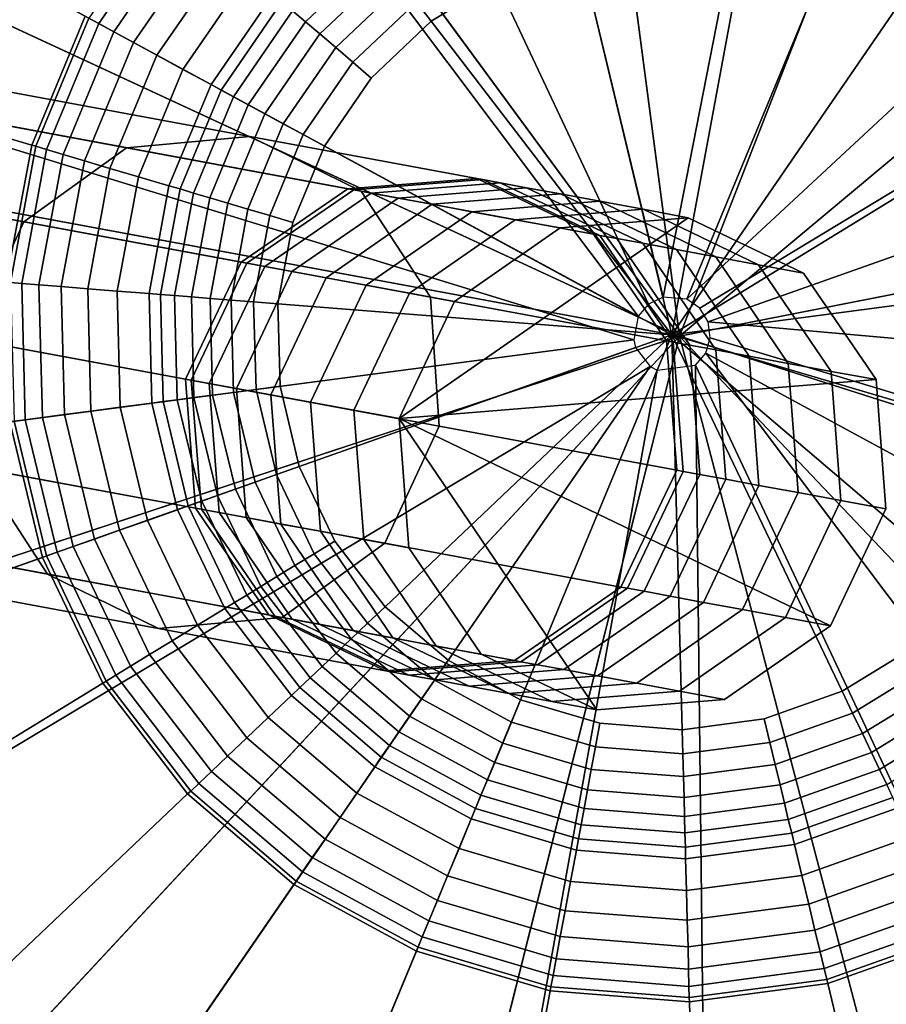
# Model space of a CAD drawing. Extents: x -43.1 to 43.1, y -41.3 to 41.3.
# Tile 516 of 656: x 41.256 to 41.794, y -8.053 to -7.442. Entities that reach past the tile are written whole.
import ezdxf

# ---------------------------------------------------------------- set-up
doc = ezdxf.new("R2010")
doc.units = 0
for name, color, linetype in [('CABLE.1', 18, 'CONTINUOUS'), ('LAMP', 7, 'CONTINUOUS'), ('LAMP_SUPPORT', 18, 'CONTINUOUS')]:
    doc.layers.add(name, color=color, linetype=linetype)

msp = doc.modelspace()

# ---------------------------------------------------------------- linework, layer by layer
at = {"layer": 'CABLE.1'}
for points in [[(40.947, -7.4523, 24.6119), (41.0129, -7.4433, 24.5657), (41.399, -7.5149, 25.2723), (41.3224, -7.5219, 25.2989)], [(41.0129, -7.4433, 24.5657), (41.0712, -7.4753, 24.5195), (41.468, -7.5489, 25.2456), (41.399, -7.5149, 25.2723)], [(40.8912, -7.4998, 24.6457), (40.947, -7.4523, 24.6119), (41.3224, -7.5219, 25.2989), (41.2588, -7.5679, 25.3184)], [(41.0712, -7.4753, 24.5195), (41.1063, -7.5396, 24.4857), (41.511, -7.6146, 25.2261), (41.468, -7.5489, 25.2456)], [(40.8604, -7.573, 24.6581), (40.8912, -7.4998, 24.6457), (41.2588, -7.5679, 25.3184), (41.2251, -7.6406, 25.3255)], [(41.3224, -7.5219, 25.2989), (41.399, -7.5149, 25.2723), (41.5397, -7.541, 26.0416), (41.4597, -7.5473, 26.0499)], [(41.399, -7.5149, 25.2723), (41.468, -7.5489, 25.2456), (41.612, -7.5755, 26.0334), (41.5397, -7.541, 26.0416)], [(41.2588, -7.5679, 25.3184), (41.3224, -7.5219, 25.2989), (41.4597, -7.5473, 26.0499), (41.3936, -7.5929, 26.0559)], [(41.1063, -7.5396, 24.4857), (41.1088, -7.6191, 24.4733), (41.5163, -7.6946, 25.219), (41.511, -7.6146, 25.2261)], [(41.4597, -7.5473, 26.0499), (41.5397, -7.541, 26.0416), (41.5435, -7.5417, 26.1795), (41.4634, -7.548, 26.1833)], [(41.4634, -7.548, 26.1833), (41.5435, -7.5417, 26.1795), (41.5542, -7.5437, 26.331), (41.4743, -7.55, 26.3377)], [(41.4743, -7.55, 26.3377), (41.5542, -7.5437, 26.331), (41.5706, -7.5467, 26.4939), (41.4909, -7.5531, 26.5027)], [(41.5397, -7.541, 26.0416), (41.612, -7.5755, 26.0334), (41.616, -7.5763, 26.1756), (41.5435, -7.5417, 26.1795)], [(41.5435, -7.5417, 26.1795), (41.616, -7.5763, 26.1756), (41.6265, -7.5782, 26.3243), (41.5542, -7.5437, 26.331)], [(41.5542, -7.5437, 26.331), (41.6265, -7.5782, 26.3243), (41.6427, -7.5812, 26.4852), (41.5706, -7.5467, 26.4939)], [(41.3936, -7.5929, 26.0559), (41.4597, -7.5473, 26.0499), (41.4634, -7.548, 26.1833), (41.3972, -7.5935, 26.1862)], [(41.3972, -7.5935, 26.1862), (41.4634, -7.548, 26.1833), (41.4743, -7.55, 26.3377), (41.4083, -7.5956, 26.3426)], [(41.4083, -7.5956, 26.3426), (41.4743, -7.55, 26.3377), (41.4909, -7.5531, 26.5027), (41.425, -7.5987, 26.5091)], [(41.468, -7.5489, 25.2456), (41.511, -7.6146, 25.2261), (41.6574, -7.6418, 26.0273), (41.612, -7.5755, 26.0334)], [(41.4909, -7.5531, 26.5027), (41.5706, -7.5467, 26.4939), (41.5916, -7.5506, 26.666), (41.5121, -7.557, 26.6762)], [(41.5121, -7.557, 26.6762), (41.5916, -7.5506, 26.666), (41.6161, -7.5551, 26.845), (41.5367, -7.5616, 26.856)], [(41.5706, -7.5467, 26.4939), (41.6427, -7.5812, 26.4852), (41.6635, -7.5851, 26.6559), (41.5916, -7.5506, 26.666)], [(41.5916, -7.5506, 26.666), (41.6635, -7.5851, 26.6559), (41.6879, -7.5896, 26.8339), (41.6161, -7.5551, 26.845)], [(41.425, -7.5987, 26.5091), (41.4909, -7.5531, 26.5027), (41.5121, -7.557, 26.6762), (41.4464, -7.6026, 26.6836)], [(41.4464, -7.6026, 26.6836), (41.5121, -7.557, 26.6762), (41.5367, -7.5616, 26.856), (41.471, -7.6072, 26.8641)], [(41.5367, -7.5616, 26.856), (41.6161, -7.5551, 26.845), (41.6428, -7.5601, 27.0285), (41.5635, -7.5666, 27.0401)], [(41.6161, -7.5551, 26.845), (41.6879, -7.5896, 26.8339), (41.7145, -7.5945, 27.017), (41.6428, -7.5601, 27.0285)], [(41.471, -7.6072, 26.8641), (41.5367, -7.5616, 26.856), (41.5635, -7.5666, 27.0401), (41.4979, -7.6122, 27.0486)], [(41.5635, -7.5666, 27.0401), (41.6428, -7.5601, 27.0285), (41.6707, -7.5653, 27.2143), (41.5915, -7.5717, 27.2261)], [(41.6428, -7.5601, 27.0285), (41.7145, -7.5945, 27.017), (41.7424, -7.5997, 27.2026), (41.6707, -7.5653, 27.2143)], [(41.2251, -7.6406, 25.3255), (41.2588, -7.5679, 25.3184), (41.3936, -7.5929, 26.0559), (41.359, -7.6654, 26.0581)], [(41.4915, -7.69, 27.2378), (41.6707, -7.5653, 27.2143), (41.7424, -7.5997, 27.2026), (41.7873, -7.6658, 27.194)], [(41.4915, -7.69, 27.2378), (41.5258, -7.6174, 27.2346), (41.5915, -7.5717, 27.2261), (41.6707, -7.5653, 27.2143)], [(41.4979, -7.6122, 27.0486), (41.5635, -7.5666, 27.0401), (41.5915, -7.5717, 27.2261), (41.5258, -7.6174, 27.2346)], [(41.612, -7.5755, 26.0334), (41.6574, -7.6418, 26.0273), (41.6615, -7.6425, 26.1727), (41.616, -7.5763, 26.1756)], [(41.616, -7.5763, 26.1756), (41.6615, -7.6425, 26.1727), (41.6718, -7.6444, 26.3193), (41.6265, -7.5782, 26.3243)], [(41.6265, -7.5782, 26.3243), (41.6718, -7.6444, 26.3193), (41.6879, -7.6474, 26.4788), (41.6427, -7.5812, 26.4852)], [(41.6427, -7.5812, 26.4852), (41.6879, -7.6474, 26.4788), (41.7086, -7.6513, 26.6485), (41.6635, -7.5851, 26.6559)], [(41.6635, -7.5851, 26.6559), (41.7086, -7.6513, 26.6485), (41.7328, -7.6557, 26.8259), (41.6879, -7.5896, 26.8339)], [(41.359, -7.6654, 26.0581), (41.3936, -7.5929, 26.0559), (41.3972, -7.5935, 26.1862), (41.3626, -7.6661, 26.1872)], [(41.3626, -7.6661, 26.1872), (41.3972, -7.5935, 26.1862), (41.4083, -7.5956, 26.3426), (41.3737, -7.6682, 26.3444)], [(41.6879, -7.5896, 26.8339), (41.7328, -7.6557, 26.8259), (41.7595, -7.6607, 27.0085), (41.7145, -7.5945, 27.017)], [(41.3737, -7.6682, 26.3444), (41.4083, -7.5956, 26.3426), (41.425, -7.5987, 26.5091), (41.3906, -7.6713, 26.5114)], [(41.3906, -7.6713, 26.5114), (41.425, -7.5987, 26.5091), (41.4464, -7.6026, 26.6836), (41.4119, -7.6752, 26.6863)], [(41.7145, -7.5945, 27.017), (41.7595, -7.6607, 27.0085), (41.7873, -7.6658, 27.194), (41.7424, -7.5997, 27.2026)], [(41.4119, -7.6752, 26.6863), (41.4464, -7.6026, 26.6836), (41.471, -7.6072, 26.8641), (41.4366, -7.6798, 26.8671)], [(41.4366, -7.6798, 26.8671), (41.471, -7.6072, 26.8641), (41.4979, -7.6122, 27.0486), (41.4635, -7.6848, 27.0517)], [(41.4635, -7.6848, 27.0517), (41.4979, -7.6122, 27.0486), (41.5258, -7.6174, 27.2346), (41.4915, -7.69, 27.2378)], [(41.511, -7.6146, 25.2261), (41.5163, -7.6946, 25.219), (41.6637, -7.7219, 26.0251), (41.6574, -7.6418, 26.0273)], [(41.1088, -7.6191, 24.4733), (41.078, -7.6923, 24.4857), (41.4827, -7.7673, 25.2261), (41.5163, -7.6946, 25.219)], [(41.2305, -7.7206, 25.3184), (41.2251, -7.6406, 25.3255), (41.359, -7.6654, 26.0581), (41.3653, -7.7456, 26.0559)], [(41.6574, -7.6418, 26.0273), (41.6637, -7.7219, 26.0251), (41.6677, -7.7227, 26.1717), (41.6615, -7.6425, 26.1727)], [(41.6615, -7.6425, 26.1727), (41.6677, -7.7227, 26.1717), (41.678, -7.7246, 26.3175), (41.6718, -7.6444, 26.3193)], [(41.6718, -7.6444, 26.3193), (41.678, -7.7246, 26.3175), (41.6941, -7.7275, 26.4765), (41.6879, -7.6474, 26.4788)], [(41.6879, -7.6474, 26.4788), (41.6941, -7.7275, 26.4765), (41.7147, -7.7314, 26.6457), (41.7086, -7.6513, 26.6485)], [(40.898, -7.7168, 24.6119), (40.8629, -7.6525, 24.6457), (41.2305, -7.7206, 25.3184), (41.2734, -7.7864, 25.2989)], [(41.7086, -7.6513, 26.6485), (41.7147, -7.7314, 26.6457), (41.739, -7.7359, 26.8229), (41.7328, -7.6557, 26.8259)], [(41.7328, -7.6557, 26.8259), (41.739, -7.7359, 26.8229), (41.7655, -7.7408, 27.0054), (41.7595, -7.6607, 27.0085)], [(41.7595, -7.6607, 27.0085), (41.7655, -7.7408, 27.0054), (41.7934, -7.7459, 27.1909), (41.7873, -7.6658, 27.194)], [(41.3653, -7.7456, 26.0559), (41.359, -7.6654, 26.0581), (41.3626, -7.6661, 26.1872), (41.3689, -7.7462, 26.1862)], [(41.3689, -7.7462, 26.1862), (41.3626, -7.6661, 26.1872), (41.3737, -7.6682, 26.3444), (41.38, -7.7483, 26.3426)], [(41.4915, -7.69, 27.2378), (41.7873, -7.6658, 27.194), (41.7934, -7.7459, 27.1909), (41.759, -7.8185, 27.194)], [(41.38, -7.7483, 26.3426), (41.3737, -7.6682, 26.3444), (41.3906, -7.6713, 26.5114), (41.3967, -7.7514, 26.5091)], [(41.3967, -7.7514, 26.5091), (41.3906, -7.6713, 26.5114), (41.4119, -7.6752, 26.6863), (41.4181, -7.7554, 26.6836)], [(41.4181, -7.7554, 26.6836), (41.4119, -7.6752, 26.6863), (41.4366, -7.6798, 26.8671), (41.4427, -7.7599, 26.8641)], [(41.4427, -7.7599, 26.8641), (41.4366, -7.6798, 26.8671), (41.4635, -7.6848, 27.0517), (41.4696, -7.7649, 27.0486)], [(41.4696, -7.7649, 27.0486), (41.4635, -7.6848, 27.0517), (41.4915, -7.69, 27.2378), (41.4975, -7.7701, 27.2346)], [(41.4915, -7.69, 27.2378), (41.6141, -7.8707, 27.2143), (41.5424, -7.8362, 27.2261), (41.4975, -7.7701, 27.2346)], [(41.4915, -7.69, 27.2378), (41.759, -7.8185, 27.194), (41.6934, -7.8642, 27.2026), (41.6141, -7.8707, 27.2143)], [(41.078, -7.6923, 24.4857), (41.0222, -7.7398, 24.5195), (41.419, -7.8133, 25.2456), (41.4827, -7.7673, 25.2261)], [(41.5163, -7.6946, 25.219), (41.4827, -7.7673, 25.2261), (41.6291, -7.7945, 26.0273), (41.6637, -7.7219, 26.0251)], [(40.9563, -7.7487, 24.5657), (40.898, -7.7168, 24.6119), (41.2734, -7.7864, 25.2989), (41.3424, -7.8203, 25.2723)], [(41.2734, -7.7864, 25.2989), (41.2305, -7.7206, 25.3184), (41.3653, -7.7456, 26.0559), (41.4107, -7.8118, 26.0499)], [(41.6637, -7.7219, 26.0251), (41.6291, -7.7945, 26.0273), (41.6331, -7.7952, 26.1727), (41.6677, -7.7227, 26.1717)], [(41.6677, -7.7227, 26.1717), (41.6331, -7.7952, 26.1727), (41.6435, -7.7971, 26.3193), (41.678, -7.7246, 26.3175)], [(41.678, -7.7246, 26.3175), (41.6435, -7.7971, 26.3193), (41.6596, -7.8001, 26.4788), (41.6941, -7.7275, 26.4765)], [(41.6941, -7.7275, 26.4765), (41.6596, -7.8001, 26.4788), (41.6803, -7.804, 26.6485), (41.7147, -7.7314, 26.6457)], [(41.7147, -7.7314, 26.6457), (41.6803, -7.804, 26.6485), (41.7045, -7.8085, 26.8259), (41.739, -7.7359, 26.8229)], [(41.0222, -7.7398, 24.5195), (40.9563, -7.7487, 24.5657), (41.3424, -7.8203, 25.2723), (41.419, -7.8133, 25.2456)], [(41.739, -7.7359, 26.8229), (41.7045, -7.8085, 26.8259), (41.7312, -7.8134, 27.0085), (41.7655, -7.7408, 27.0054)], [(41.4107, -7.8118, 26.0499), (41.3653, -7.7456, 26.0559), (41.3689, -7.7462, 26.1862), (41.4144, -7.8125, 26.1833)], [(41.4144, -7.8125, 26.1833), (41.3689, -7.7462, 26.1862), (41.38, -7.7483, 26.3426), (41.4253, -7.8145, 26.3377)], [(41.7655, -7.7408, 27.0054), (41.7312, -7.8134, 27.0085), (41.759, -7.8185, 27.194), (41.7934, -7.7459, 27.1909)], [(41.4253, -7.8145, 26.3377), (41.38, -7.7483, 26.3426), (41.3967, -7.7514, 26.5091), (41.4419, -7.8176, 26.5027)], [(41.4419, -7.8176, 26.5027), (41.3967, -7.7514, 26.5091), (41.4181, -7.7554, 26.6836), (41.4631, -7.8215, 26.6762)], [(41.4631, -7.8215, 26.6762), (41.4181, -7.7554, 26.6836), (41.4427, -7.7599, 26.8641), (41.4877, -7.8261, 26.856)], [(41.4877, -7.8261, 26.856), (41.4427, -7.7599, 26.8641), (41.4696, -7.7649, 27.0486), (41.5145, -7.8311, 27.0401)], [(41.5145, -7.8311, 27.0401), (41.4696, -7.7649, 27.0486), (41.4975, -7.7701, 27.2346), (41.5424, -7.8362, 27.2261)], [(41.4827, -7.7673, 25.2261), (41.419, -7.8133, 25.2456), (41.563, -7.84, 26.0334), (41.6291, -7.7945, 26.0273)], [(41.3424, -7.8203, 25.2723), (41.2734, -7.7864, 25.2989), (41.4107, -7.8118, 26.0499), (41.4831, -7.8464, 26.0416)], [(41.6291, -7.7945, 26.0273), (41.563, -7.84, 26.0334), (41.567, -7.8408, 26.1756), (41.6331, -7.7952, 26.1727)], [(41.6331, -7.7952, 26.1727), (41.567, -7.8408, 26.1756), (41.5774, -7.8427, 26.3243), (41.6435, -7.7971, 26.3193)], [(41.6435, -7.7971, 26.3193), (41.5774, -7.8427, 26.3243), (41.5937, -7.8457, 26.4852), (41.6596, -7.8001, 26.4788)], [(41.6596, -7.8001, 26.4788), (41.5937, -7.8457, 26.4852), (41.6145, -7.8496, 26.6559), (41.6803, -7.804, 26.6485)], [(41.6803, -7.804, 26.6485), (41.6145, -7.8496, 26.6559), (41.6389, -7.8541, 26.8339), (41.7045, -7.8085, 26.8259)], [(41.419, -7.8133, 25.2456), (41.3424, -7.8203, 25.2723), (41.4831, -7.8464, 26.0416), (41.563, -7.84, 26.0334)], [(41.4831, -7.8464, 26.0416), (41.4107, -7.8118, 26.0499), (41.4144, -7.8125, 26.1833), (41.4869, -7.8471, 26.1795)], [(41.4869, -7.8471, 26.1795), (41.4144, -7.8125, 26.1833), (41.4253, -7.8145, 26.3377), (41.4976, -7.8491, 26.331)], [(41.7045, -7.8085, 26.8259), (41.6389, -7.8541, 26.8339), (41.6655, -7.859, 27.017), (41.7312, -7.8134, 27.0085)], [(41.7312, -7.8134, 27.0085), (41.6655, -7.859, 27.017), (41.6934, -7.8642, 27.2026), (41.759, -7.8185, 27.194)], [(41.4976, -7.8491, 26.331), (41.4253, -7.8145, 26.3377), (41.4419, -7.8176, 26.5027), (41.514, -7.8521, 26.4939)], [(41.514, -7.8521, 26.4939), (41.4419, -7.8176, 26.5027), (41.4631, -7.8215, 26.6762), (41.535, -7.856, 26.666)], [(41.535, -7.856, 26.666), (41.4631, -7.8215, 26.6762), (41.4877, -7.8261, 26.856), (41.5595, -7.8605, 26.845)], [(41.5595, -7.8605, 26.845), (41.4877, -7.8261, 26.856), (41.5145, -7.8311, 27.0401), (41.5862, -7.8655, 27.0285)], [(41.5862, -7.8655, 27.0285), (41.5145, -7.8311, 27.0401), (41.5424, -7.8362, 27.2261), (41.6141, -7.8707, 27.2143)], [(41.563, -7.84, 26.0334), (41.4831, -7.8464, 26.0416), (41.4869, -7.8471, 26.1795), (41.567, -7.8408, 26.1756)], [(41.567, -7.8408, 26.1756), (41.4869, -7.8471, 26.1795), (41.4976, -7.8491, 26.331), (41.5774, -7.8427, 26.3243)], [(41.5774, -7.8427, 26.3243), (41.4976, -7.8491, 26.331), (41.514, -7.8521, 26.4939), (41.5937, -7.8457, 26.4852)], [(41.5937, -7.8457, 26.4852), (41.514, -7.8521, 26.4939), (41.535, -7.856, 26.666), (41.6145, -7.8496, 26.6559)], [(41.6145, -7.8496, 26.6559), (41.535, -7.856, 26.666), (41.5595, -7.8605, 26.845), (41.6389, -7.8541, 26.8339)], [(41.6389, -7.8541, 26.8339), (41.5595, -7.8605, 26.845), (41.5862, -7.8655, 27.0285), (41.6655, -7.859, 27.017)], [(41.6655, -7.859, 27.017), (41.5862, -7.8655, 27.0285), (41.6141, -7.8707, 27.2143), (41.6934, -7.8642, 27.2026)]]:
    msp.add_3dface(points, dxfattribs=at)
at = {"layer": 'LAMP'}
for points in [[(41.383, -6.936, 31.956), (41.2171, -7.0283, 31.956), (41.6655, -7.6388, 31.956), (41.5666, -6.8878, 31.956)], [(41.7565, -6.8868, 31.956), (41.5666, -6.8878, 31.956), (41.6655, -7.6388, 31.956), (41.9406, -6.9331, 31.956)], [(42.1074, -7.0237, 31.956), (41.9406, -6.9331, 31.956), (41.6655, -7.6388, 31.956), (42.2465, -7.1529, 31.956)], [(41.0793, -7.159, 31.956), (40.9784, -7.3199, 31.956), (41.6655, -7.6388, 31.956), (41.2171, -7.0283, 31.956)], [(41.4416, -7.0819, 35.0862), (41.5871, -7.0437, 35.0862), (41.6655, -7.6388, 35.0862), (41.3101, -7.1551, 35.0862)], [(41.7376, -7.0429, 35.0862), (41.8835, -7.0796, 35.0862), (41.6655, -7.6388, 35.0862), (41.5871, -7.0437, 35.0862)], [(42.0157, -7.1514, 35.0862), (42.1259, -7.2538, 35.0862), (41.6655, -7.6388, 35.0862), (41.8835, -7.0796, 35.0862)], [(42.3491, -7.3127, 31.956), (42.2465, -7.1529, 31.956), (41.6655, -7.6388, 31.956), (42.4087, -7.493, 31.956)], [(41.201, -7.2586, 35.0862), (41.3101, -7.1551, 35.0862), (41.6655, -7.6388, 35.0862), (41.1211, -7.3861, 35.0862)], [(42.2072, -7.3804, 35.0862), (42.2544, -7.5232, 35.0862), (41.6655, -7.6388, 35.0862), (42.1259, -7.2538, 35.0862)], [(40.9207, -7.5007, 31.956), (41.6655, -7.6388, 31.956), (40.9784, -7.3199, 31.956)], [(41.0753, -7.5294, 35.0862), (41.1211, -7.3861, 35.0862), (41.6655, -7.6388, 35.0862)], [(42.4216, -7.6824, 31.956), (42.4087, -7.493, 31.956), (41.6655, -7.6388, 31.956), (42.387, -7.8691, 31.956)], [(40.9098, -7.6903, 31.956), (40.9463, -7.8766, 31.956), (41.6655, -7.6388, 31.956), (40.9207, -7.5007, 31.956)], [(42.2647, -7.6733, 35.0862), (42.2372, -7.8213, 35.0862), (41.6655, -7.6388, 35.0862), (42.2544, -7.5232, 35.0862)], [(41.0667, -7.6796, 35.0862), (41.0753, -7.5294, 35.0862), (41.6655, -7.6388, 35.0862), (41.0956, -7.8272, 35.0862)], [(41.0281, -8.048, 31.956), (41.1499, -8.1936, 31.956), (41.6655, -7.6388, 31.956), (40.9463, -7.8766, 31.956)], [(41.1604, -7.963, 35.0862), (41.0956, -7.8272, 35.0862), (41.6655, -7.6388, 35.0862), (41.2569, -8.0784, 35.0862)], [(41.304, -8.3044, 31.956), (41.4809, -8.3734, 31.956), (41.6655, -7.6388, 31.956), (41.1499, -8.1936, 31.956)], [(41.3791, -8.1662, 35.0862), (41.2569, -8.0784, 35.0862), (41.6655, -7.6388, 35.0862), (41.5192, -8.2209, 35.0862)], [(41.6694, -8.3962, 31.956), (41.8577, -8.3714, 31.956), (41.6655, -7.6388, 31.956), (41.4809, -8.3734, 31.956)], [(41.6686, -8.239, 35.0862), (41.5192, -8.2209, 35.0862), (41.6655, -7.6388, 35.0862), (41.8178, -8.2193, 35.0862)], [(41.9574, -8.1632, 35.0862), (41.8178, -8.2193, 35.0862), (41.6655, -7.6388, 35.0862), (42.0786, -8.0741, 35.0862)], [(42.0338, -8.3006, 31.956), (42.1868, -8.1882, 31.956), (41.6655, -7.6388, 31.956), (41.8577, -8.3714, 31.956)], [(42.1739, -7.9577, 35.0862), (42.0786, -8.0741, 35.0862), (41.6655, -7.6388, 35.0862), (42.2372, -7.8213, 35.0862)], [(42.3071, -8.0413, 31.956), (42.387, -7.8691, 31.956), (41.6655, -7.6388, 31.956), (42.1868, -8.1882, 31.956)], [(41.1854, -8.1554, 35.0649), (41.0719, -8.0198, 35.0649), (41.1604, -7.963, 35.0862), (41.2569, -8.0784, 35.0862)]]:
    msp.add_3dface(points, dxfattribs=at)
at = {"layer": 'LAMP_SUPPORT'}
for points in [[(41.6552, -7.6147, 31.3898), (41.4375, -6.7082, 31.3898), (41.6357, -6.6821, 31.3898), (41.835, -6.6978, 31.3898)], [(41.6699, -7.6158, 31.3898), (41.6552, -7.6147, 31.3898), (41.835, -6.6978, 31.3898), (42.0266, -6.7546, 31.3898)], [(41.6552, -7.6147, 31.3898), (41.6462, -7.619, 31.3898), (41.2491, -6.7749, 31.3898), (41.4375, -6.7082, 31.3898)], [(41.6699, -7.6158, 31.3898), (42.0266, -6.7546, 31.3898), (42.2023, -6.85, 31.3898), (42.3543, -6.9798, 31.3898)], [(41.6462, -7.619, 31.3898), (41.6397, -7.6265, 31.3898), (41.0787, -6.8794, 31.3898), (41.2491, -6.7749, 31.3898)], [(41.6397, -7.6265, 31.3898), (40.8205, -7.1817, 31.3898), (40.9337, -7.017, 31.3898), (41.0787, -6.8794, 31.3898)], [(41.678, -7.6215, 31.3898), (41.6699, -7.6158, 31.3898), (42.3543, -6.9798, 31.3898), (42.4759, -7.1383, 31.3898)], [(41.6832, -7.6299, 31.3898), (41.678, -7.6215, 31.3898), (42.4759, -7.1383, 31.3898), (42.562, -7.3187, 31.3898)], [(41.6397, -7.6265, 31.3898), (41.6371, -7.641, 31.3898), (40.744, -7.3663, 31.3898), (40.8205, -7.1817, 31.3898)], [(40.9856, -7.2713, 27.6063), (40.9242, -7.4197, 27.6063), (41.2637, -7.5203, 27.6063), (41.2968, -7.4403, 27.6063)], [(41.6832, -7.6299, 31.3898), (42.562, -7.3187, 31.3898), (42.6087, -7.5131, 31.3898), (42.6139, -7.7129, 31.3898)], [(41.6371, -7.641, 31.3898), (40.7128, -7.7627, 31.3898), (40.7076, -7.5629, 31.3898), (40.744, -7.3663, 31.3898)], [(41.3479, -7.3707, 27.5867), (41.2991, -7.4416, 27.5867), (41.3053, -7.4449, 27.5344), (41.3532, -7.3752, 27.5344)], [(41.3532, -7.3752, 27.5344), (41.3053, -7.4449, 27.5344), (41.3147, -7.45, 27.4592), (41.3613, -7.3822, 27.4592)], [(41.3613, -7.3822, 27.4592), (41.3147, -7.45, 27.4592), (41.3269, -7.4566, 27.3708), (41.3719, -7.3912, 27.3708)], [(41.3719, -7.3912, 27.3708), (41.3269, -7.4566, 27.3708), (41.3413, -7.4645, 27.2792), (41.3844, -7.4019, 27.2792)], [(41.4724, -7.3925, 27.0919), (41.4255, -7.437, 27.0919), (41.4334, -7.4437, 27.0779), (41.4787, -7.4007, 27.0779)], [(41.7054, -7.3968, 27.0496), (41.6543, -7.3928, 27.0496), (41.6035, -7.3995, 27.0496), (41.6607, -7.6379, 27.0496)], [(41.7996, -7.4358, 27.0496), (41.7546, -7.4114, 27.0496), (41.7054, -7.3968, 27.0496), (41.6607, -7.6379, 27.0496)], [(41.3844, -7.4019, 27.2792), (41.3413, -7.4645, 27.2792), (41.3575, -7.4733, 27.1939), (41.3984, -7.4138, 27.1939)], [(41.4787, -7.4007, 27.0779), (41.4334, -7.4437, 27.0779), (41.4423, -7.4513, 27.0662), (41.4859, -7.41, 27.0662)], [(41.5487, -7.4031, 27.0516), (41.5023, -7.4315, 27.0516), (41.5115, -7.4434, 27.0496), (41.5552, -7.4166, 27.0496)], [(41.6035, -7.3995, 27.0496), (41.5552, -7.4166, 27.0496), (41.5115, -7.4434, 27.0496), (41.6607, -7.6379, 27.0496)], [(41.4859, -7.41, 27.0662), (41.4423, -7.4513, 27.0662), (41.4522, -7.4598, 27.0573), (41.4938, -7.4203, 27.0573)], [(41.3984, -7.4138, 27.1939), (41.3575, -7.4733, 27.1939), (41.3749, -7.4827, 27.1249), (41.4134, -7.4266, 27.1249)], [(40.9242, -7.4197, 27.6063), (40.8949, -7.5776, 27.6063), (41.2479, -7.6054, 27.6063), (41.2637, -7.5203, 27.6063)], [(41.4938, -7.4203, 27.0573), (41.4522, -7.4598, 27.0573), (41.4629, -7.4689, 27.0516), (41.5023, -7.4315, 27.0516)], [(41.4134, -7.4266, 27.1249), (41.3749, -7.4827, 27.1249), (41.3811, -7.4861, 27.1077), (41.4188, -7.4313, 27.1077)], [(41.4188, -7.4313, 27.1077), (41.3811, -7.4861, 27.1077), (41.3889, -7.4903, 27.0919), (41.4255, -7.437, 27.0919)], [(41.5023, -7.4315, 27.0516), (41.4629, -7.4689, 27.0516), (41.4743, -7.4787, 27.0496), (41.5115, -7.4434, 27.0496)], [(41.2968, -7.4403, 27.6063), (41.2637, -7.5203, 27.6063), (41.2662, -7.521, 27.5867), (41.2991, -7.4416, 27.5867)], [(41.4255, -7.437, 27.0919), (41.3889, -7.4903, 27.0919), (41.398, -7.4952, 27.0779), (41.4334, -7.4437, 27.0779)], [(41.8698, -7.5098, 27.0496), (41.8386, -7.4691, 27.0496), (41.7996, -7.4358, 27.0496), (41.6607, -7.6379, 27.0496)], [(41.2991, -7.4416, 27.5867), (41.2662, -7.521, 27.5867), (41.2729, -7.523, 27.5344), (41.3053, -7.4449, 27.5344)], [(41.3053, -7.4449, 27.5344), (41.2729, -7.523, 27.5344), (41.2832, -7.5261, 27.4592), (41.3147, -7.45, 27.4592)], [(41.4334, -7.4437, 27.0779), (41.398, -7.4952, 27.0779), (41.4083, -7.5008, 27.0662), (41.4423, -7.4513, 27.0662)], [(41.5115, -7.4434, 27.0496), (41.4743, -7.4787, 27.0496), (41.4453, -7.5209, 27.0496), (41.6607, -7.6379, 27.0496)], [(41.3147, -7.45, 27.4592), (41.2832, -7.5261, 27.4592), (41.2965, -7.53, 27.3708), (41.3269, -7.4566, 27.3708)], [(41.4423, -7.4513, 27.0662), (41.4083, -7.5008, 27.0662), (41.4197, -7.507, 27.0573), (41.4522, -7.4598, 27.0573)], [(41.3269, -7.4566, 27.3708), (41.2965, -7.53, 27.3708), (41.3122, -7.5347, 27.2792), (41.3413, -7.4645, 27.2792)], [(41.3413, -7.4645, 27.2792), (41.3122, -7.5347, 27.2792), (41.3299, -7.5399, 27.1939), (41.3575, -7.4733, 27.1939)], [(41.4522, -7.4598, 27.0573), (41.4197, -7.507, 27.0573), (41.4321, -7.5137, 27.0516), (41.4629, -7.4689, 27.0516)], [(41.4629, -7.4689, 27.0516), (41.4321, -7.5137, 27.0516), (41.4453, -7.5209, 27.0496), (41.4743, -7.4787, 27.0496)], [(41.3575, -7.4733, 27.1939), (41.3299, -7.5399, 27.1939), (41.3488, -7.5455, 27.1249), (41.3749, -7.4827, 27.1249)], [(41.3749, -7.4827, 27.1249), (41.3488, -7.5455, 27.1249), (41.3557, -7.5475, 27.1077), (41.3811, -7.4861, 27.1077)], [(41.3811, -7.4861, 27.1077), (41.3557, -7.5475, 27.1077), (41.3641, -7.55, 27.0919), (41.3889, -7.4903, 27.0919)], [(41.3889, -7.4903, 27.0919), (41.3641, -7.55, 27.0919), (41.3741, -7.553, 27.0779), (41.398, -7.4952, 27.0779)], [(41.398, -7.4952, 27.0779), (41.3741, -7.553, 27.0779), (41.3853, -7.5563, 27.0662), (41.4083, -7.5008, 27.0662)], [(41.4083, -7.5008, 27.0662), (41.3853, -7.5563, 27.0662), (41.3978, -7.56, 27.0573), (41.4197, -7.507, 27.0573)], [(41.4197, -7.507, 27.0573), (41.3978, -7.56, 27.0573), (41.4113, -7.564, 27.0516), (41.4321, -7.5137, 27.0516)], [(41.4321, -7.5137, 27.0516), (41.4113, -7.564, 27.0516), (41.4257, -7.5683, 27.0496), (41.4453, -7.5209, 27.0496)], [(41.9038, -7.6059, 27.0496), (41.8918, -7.5561, 27.0496), (41.8698, -7.5098, 27.0496), (41.6607, -7.6379, 27.0496)], [(41.2637, -7.5203, 27.6063), (41.2479, -7.6054, 27.6063), (41.2505, -7.6056, 27.5867), (41.2662, -7.521, 27.5867)], [(41.2662, -7.521, 27.5867), (41.2505, -7.6056, 27.5867), (41.2575, -7.6062, 27.5344), (41.2729, -7.523, 27.5344)], [(41.2729, -7.523, 27.5344), (41.2575, -7.6062, 27.5344), (41.2682, -7.607, 27.4592), (41.2832, -7.5261, 27.4592)], [(41.2832, -7.5261, 27.4592), (41.2682, -7.607, 27.4592), (41.282, -7.6081, 27.3708), (41.2965, -7.53, 27.3708)], [(41.4453, -7.5209, 27.0496), (41.4257, -7.5683, 27.0496), (41.4163, -7.6187, 27.0496), (41.6607, -7.6379, 27.0496)], [(41.2965, -7.53, 27.3708), (41.282, -7.6081, 27.3708), (41.2984, -7.6094, 27.2792), (41.3122, -7.5347, 27.2792)], [(41.3122, -7.5347, 27.2792), (41.2984, -7.6094, 27.2792), (41.3167, -7.6108, 27.1939), (41.3299, -7.5399, 27.1939)], [(41.3299, -7.5399, 27.1939), (41.3167, -7.6108, 27.1939), (41.3365, -7.6124, 27.1249), (41.3488, -7.5455, 27.1249)], [(41.3488, -7.5455, 27.1249), (41.3365, -7.6124, 27.1249), (41.3436, -7.6129, 27.1077), (41.3557, -7.5475, 27.1077)], [(41.3557, -7.5475, 27.1077), (41.3436, -7.6129, 27.1077), (41.3523, -7.6136, 27.0919), (41.3641, -7.55, 27.0919)], [(41.3641, -7.55, 27.0919), (41.3523, -7.6136, 27.0919), (41.3627, -7.6144, 27.0779), (41.3741, -7.553, 27.0779)], [(41.3741, -7.553, 27.0779), (41.3627, -7.6144, 27.0779), (41.3744, -7.6154, 27.0662), (41.3853, -7.5563, 27.0662)], [(41.3853, -7.5563, 27.0662), (41.3744, -7.6154, 27.0662), (41.3873, -7.6164, 27.0573), (41.3978, -7.56, 27.0573)], [(41.3978, -7.56, 27.0573), (41.3873, -7.6164, 27.0573), (41.4013, -7.6175, 27.0516), (41.4113, -7.564, 27.0516)], [(41.4113, -7.564, 27.0516), (41.4013, -7.6175, 27.0516), (41.4163, -7.6187, 27.0496), (41.4257, -7.5683, 27.0496)], [(41.2505, -7.6056, 27.5867), (41.2528, -7.6916, 27.5867), (41.2597, -7.6907, 27.5344), (41.2575, -7.6062, 27.5344)], [(41.2575, -7.6062, 27.5344), (41.2597, -7.6907, 27.5344), (41.2703, -7.6893, 27.4592), (41.2682, -7.607, 27.4592)], [(41.8958, -7.7075, 27.0496), (41.9051, -7.6571, 27.0496), (41.9038, -7.6059, 27.0496), (41.6607, -7.6379, 27.0496)], [(41.2682, -7.607, 27.4592), (41.2703, -7.6893, 27.4592), (41.2841, -7.6875, 27.3708), (41.282, -7.6081, 27.3708)], [(41.282, -7.6081, 27.3708), (41.2841, -7.6875, 27.3708), (41.3004, -7.6853, 27.2792), (41.2984, -7.6094, 27.2792)], [(41.2984, -7.6094, 27.2792), (41.3004, -7.6853, 27.2792), (41.3186, -7.6829, 27.1939), (41.3167, -7.6108, 27.1939)], [(41.3167, -7.6108, 27.1939), (41.3186, -7.6829, 27.1939), (41.3382, -7.6804, 27.1249), (41.3365, -7.6124, 27.1249)], [(41.3365, -7.6124, 27.1249), (41.3382, -7.6804, 27.1249), (41.3453, -7.6794, 27.1077), (41.3436, -7.6129, 27.1077)], [(41.3436, -7.6129, 27.1077), (41.3453, -7.6794, 27.1077), (41.354, -7.6783, 27.0919), (41.3523, -7.6136, 27.0919)], [(41.3523, -7.6136, 27.0919), (41.354, -7.6783, 27.0919), (41.3643, -7.6769, 27.0779), (41.3627, -7.6144, 27.0779)], [(41.3627, -7.6144, 27.0779), (41.3643, -7.6769, 27.0779), (41.3759, -7.6754, 27.0662), (41.3744, -7.6154, 27.0662)], [(41.3744, -7.6154, 27.0662), (41.3759, -7.6754, 27.0662), (41.3888, -7.6737, 27.0573), (41.3873, -7.6164, 27.0573)], [(41.3873, -7.6164, 27.0573), (41.3888, -7.6737, 27.0573), (41.4028, -7.6719, 27.0516), (41.4013, -7.6175, 27.0516)], [(41.4013, -7.6175, 27.0516), (41.4028, -7.6719, 27.0516), (41.4177, -7.6699, 27.0496), (41.4163, -7.6187, 27.0496)], [(41.4163, -7.6187, 27.0496), (41.4177, -7.6699, 27.0496), (41.4296, -7.7197, 27.0496), (41.6607, -7.6379, 27.0496)], [(41.6845, -7.6398, 31.3898), (41.6832, -7.6299, 31.3898), (42.6139, -7.7129, 31.3898), (42.5775, -7.9094, 31.3898)], [(41.6371, -7.641, 31.3898), (41.6382, -7.6459, 31.3898), (40.7595, -7.957, 31.3898), (40.7128, -7.7627, 31.3898)], [(41.4296, -7.7197, 27.0496), (41.4517, -7.766, 27.0496), (41.4829, -7.8067, 27.0496), (41.6607, -7.6379, 27.0496)], [(41.4829, -7.8067, 27.0496), (41.5219, -7.8399, 27.0496), (41.5669, -7.8644, 27.0496), (41.6607, -7.6379, 27.0496)], [(41.6161, -7.879, 27.0496), (41.6671, -7.883, 27.0496), (41.6607, -7.6379, 27.0496), (41.5669, -7.8644, 27.0496)], [(41.6671, -7.883, 27.0496), (41.718, -7.8763, 27.0496), (41.7663, -7.8592, 27.0496), (41.6607, -7.6379, 27.0496)], [(41.7663, -7.8592, 27.0496), (41.81, -7.8324, 27.0496), (41.8472, -7.7971, 27.0496), (41.6607, -7.6379, 27.0496)], [(41.8472, -7.7971, 27.0496), (41.8762, -7.7549, 27.0496), (41.8958, -7.7075, 27.0496), (41.6607, -7.6379, 27.0496)], [(41.6817, -7.6493, 31.3898), (41.6845, -7.6398, 31.3898), (42.5775, -7.9094, 31.3898), (42.501, -8.0941, 31.3898)], [(41.6382, -7.6459, 31.3898), (41.6472, -7.6576, 31.3898), (40.8455, -8.1375, 31.3898), (40.7595, -7.957, 31.3898)], [(41.6753, -7.6568, 31.3898), (41.6817, -7.6493, 31.3898), (42.2428, -8.3964, 31.3898), (42.0723, -8.5009, 31.3898)], [(41.6817, -7.6493, 31.3898), (42.501, -8.0941, 31.3898), (42.3878, -8.2588, 31.3898), (42.2428, -8.3964, 31.3898)], [(41.6472, -7.6576, 31.3898), (41.1192, -8.4258, 31.3898), (40.9672, -8.296, 31.3898), (40.8455, -8.1375, 31.3898)], [(41.6472, -7.6576, 31.3898), (41.6516, -7.66, 31.3898), (41.2948, -8.5212, 31.3898), (41.1192, -8.4258, 31.3898)], [(41.6516, -7.66, 31.3898), (41.4865, -8.578, 31.3898), (41.2948, -8.5212, 31.3898)], [(41.6516, -7.66, 31.3898), (41.6753, -7.6568, 31.3898), (41.6858, -8.5937, 31.3898), (41.4865, -8.578, 31.3898)], [(41.6753, -7.6568, 31.3898), (42.0723, -8.5009, 31.3898), (41.8839, -8.5676, 31.3898), (41.6858, -8.5937, 31.3898)], [(41.3888, -7.6737, 27.0573), (41.4022, -7.7294, 27.0573), (41.4155, -7.7247, 27.0516), (41.4028, -7.6719, 27.0516)], [(41.4028, -7.6719, 27.0516), (41.4155, -7.7247, 27.0516), (41.4296, -7.7197, 27.0496), (41.4177, -7.6699, 27.0496)], [(41.3382, -7.6804, 27.1249), (41.3541, -7.7465, 27.1249), (41.3608, -7.7441, 27.1077), (41.3453, -7.6794, 27.1077)], [(41.3453, -7.6794, 27.1077), (41.3608, -7.7441, 27.1077), (41.3691, -7.7412, 27.0919), (41.354, -7.6783, 27.0919)], [(41.354, -7.6783, 27.0919), (41.3691, -7.7412, 27.0919), (41.3789, -7.7377, 27.0779), (41.3643, -7.6769, 27.0779)], [(41.3643, -7.6769, 27.0779), (41.3789, -7.7377, 27.0779), (41.39, -7.7338, 27.0662), (41.3759, -7.6754, 27.0662)], [(41.3759, -7.6754, 27.0662), (41.39, -7.7338, 27.0662), (41.4022, -7.7294, 27.0573), (41.3888, -7.6737, 27.0573)], [(41.2841, -7.6875, 27.3708), (41.3026, -7.7647, 27.3708), (41.3181, -7.7592, 27.2792), (41.3004, -7.6853, 27.2792)], [(41.3004, -7.6853, 27.2792), (41.3181, -7.7592, 27.2792), (41.3355, -7.7531, 27.1939), (41.3186, -7.6829, 27.1939)], [(41.3186, -7.6829, 27.1939), (41.3355, -7.7531, 27.1939), (41.3541, -7.7465, 27.1249), (41.3382, -7.6804, 27.1249)], [(41.2502, -7.6919, 27.6063), (41.2704, -7.7761, 27.6063), (41.2729, -7.7752, 27.5867), (41.2528, -7.6916, 27.5867)], [(41.2528, -7.6916, 27.5867), (41.2729, -7.7752, 27.5867), (41.2794, -7.7729, 27.5344), (41.2597, -7.6907, 27.5344)], [(41.2597, -7.6907, 27.5344), (41.2794, -7.7729, 27.5344), (41.2895, -7.7693, 27.4592), (41.2703, -7.6893, 27.4592)], [(41.2703, -7.6893, 27.4592), (41.2895, -7.7693, 27.4592), (41.3026, -7.7647, 27.3708), (41.2841, -7.6875, 27.3708)], [(40.8991, -7.7382, 27.6063), (40.9366, -7.8943, 27.6063), (41.2704, -7.7761, 27.6063), (41.2502, -7.6919, 27.6063)], [(41.4155, -7.7247, 27.0516), (41.4389, -7.7738, 27.0516), (41.4517, -7.766, 27.0496), (41.4296, -7.7197, 27.0496)], [(41.4022, -7.7294, 27.0573), (41.4269, -7.7812, 27.0573), (41.4389, -7.7738, 27.0516), (41.4155, -7.7247, 27.0516)], [(41.3789, -7.7377, 27.0779), (41.4058, -7.7941, 27.0779), (41.4158, -7.788, 27.0662), (41.39, -7.7338, 27.0662)], [(41.39, -7.7338, 27.0662), (41.4158, -7.788, 27.0662), (41.4269, -7.7812, 27.0573), (41.4022, -7.7294, 27.0573)], [(41.3691, -7.7412, 27.0919), (41.397, -7.7995, 27.0919), (41.4058, -7.7941, 27.0779), (41.3789, -7.7377, 27.0779)], [(41.3355, -7.7531, 27.1939), (41.3665, -7.8182, 27.1939), (41.3834, -7.8079, 27.1249), (41.3541, -7.7465, 27.1249)], [(41.3541, -7.7465, 27.1249), (41.3834, -7.8079, 27.1249), (41.3895, -7.8041, 27.1077), (41.3608, -7.7441, 27.1077)], [(41.3608, -7.7441, 27.1077), (41.3895, -7.8041, 27.1077), (41.397, -7.7995, 27.0919), (41.3691, -7.7412, 27.0919)], [(41.3181, -7.7592, 27.2792), (41.3508, -7.8278, 27.2792), (41.3665, -7.8182, 27.1939), (41.3355, -7.7531, 27.1939)], [(41.2895, -7.7693, 27.4592), (41.325, -7.8436, 27.4592), (41.3368, -7.8364, 27.3708), (41.3026, -7.7647, 27.3708)], [(41.3026, -7.7647, 27.3708), (41.3368, -7.8364, 27.3708), (41.3508, -7.8278, 27.2792), (41.3181, -7.7592, 27.2792)], [(41.2794, -7.7729, 27.5344), (41.3158, -7.8492, 27.5344), (41.325, -7.8436, 27.4592), (41.2895, -7.7693, 27.4592)], [(41.4389, -7.7738, 27.0516), (41.472, -7.817, 27.0516), (41.4829, -7.8067, 27.0496), (41.4517, -7.766, 27.0496)], [(40.9366, -7.8943, 27.6063), (41.0057, -8.0393, 27.6063), (41.3077, -7.8542, 27.6063), (41.2704, -7.7761, 27.6063)], [(41.2704, -7.7761, 27.6063), (41.3077, -7.8542, 27.6063), (41.3099, -7.8529, 27.5867), (41.2729, -7.7752, 27.5867)], [(41.2729, -7.7752, 27.5867), (41.3099, -7.8529, 27.5867), (41.3158, -7.8492, 27.5344), (41.2794, -7.7729, 27.5344)], [(41.4269, -7.7812, 27.0573), (41.4618, -7.8267, 27.0573), (41.472, -7.817, 27.0516), (41.4389, -7.7738, 27.0516)], [(41.4158, -7.788, 27.0662), (41.4524, -7.8356, 27.0662), (41.4618, -7.8267, 27.0573), (41.4269, -7.7812, 27.0573)], [(41.4058, -7.7941, 27.0779), (41.4439, -7.8437, 27.0779), (41.4524, -7.8356, 27.0662), (41.4158, -7.788, 27.0662)], [(41.397, -7.7995, 27.0919), (41.4363, -7.8508, 27.0919), (41.4439, -7.8437, 27.0779), (41.4058, -7.7941, 27.0779)], [(41.3895, -7.8041, 27.1077), (41.4299, -7.8569, 27.1077), (41.4363, -7.8508, 27.0919), (41.397, -7.7995, 27.0919)], [(41.3665, -7.8182, 27.1939), (41.4104, -7.8754, 27.1939), (41.4248, -7.8618, 27.1249), (41.3834, -7.8079, 27.1249)], [(41.3834, -7.8079, 27.1249), (41.4248, -7.8618, 27.1249), (41.4299, -7.8569, 27.1077), (41.3895, -7.8041, 27.1077)], [(41.472, -7.817, 27.0516), (41.5134, -7.8523, 27.0516), (41.5219, -7.8399, 27.0496), (41.4829, -7.8067, 27.0496)], [(41.3508, -7.8278, 27.2792), (41.3971, -7.8881, 27.2792), (41.4104, -7.8754, 27.1939), (41.3665, -7.8182, 27.1939)], [(41.4618, -7.8267, 27.0573), (41.5054, -7.8639, 27.0573), (41.5134, -7.8523, 27.0516), (41.472, -7.817, 27.0516)], [(41.3368, -7.8364, 27.3708), (41.3852, -7.8994, 27.3708), (41.3971, -7.8881, 27.2792), (41.3508, -7.8278, 27.2792)], [(41.4524, -7.8356, 27.0662), (41.498, -7.8746, 27.0662), (41.5054, -7.8639, 27.0573), (41.4618, -7.8267, 27.0573)], [(41.325, -7.8436, 27.4592), (41.3751, -7.9089, 27.4592), (41.3852, -7.8994, 27.3708), (41.3368, -7.8364, 27.3708)], [(41.4439, -7.8437, 27.0779), (41.4914, -7.8843, 27.0779), (41.498, -7.8746, 27.0662), (41.4524, -7.8356, 27.0662)], [(41.7727, -7.8727, 27.0516), (41.8191, -7.8443, 27.0516), (41.81, -7.8324, 27.0496), (41.7663, -7.8592, 27.0496)], [(41.3158, -7.8492, 27.5344), (41.3673, -7.9163, 27.5344), (41.3751, -7.9089, 27.4592), (41.325, -7.8436, 27.4592)], [(41.4363, -7.8508, 27.0919), (41.4855, -7.8928, 27.0919), (41.4914, -7.8843, 27.0779), (41.4439, -7.8437, 27.0779)], [(41.5134, -7.8523, 27.0516), (41.5612, -7.8783, 27.0516), (41.5669, -7.8644, 27.0496), (41.5219, -7.8399, 27.0496)], [(41.7788, -7.8854, 27.0573), (41.8277, -7.8555, 27.0573), (41.8191, -7.8443, 27.0516), (41.7727, -7.8727, 27.0516)], [(41.3099, -7.8529, 27.5867), (41.3623, -7.9211, 27.5867), (41.3673, -7.9163, 27.5344), (41.3158, -7.8492, 27.5344)], [(41.0057, -8.0393, 27.6063), (41.1035, -8.1667, 27.6063), (41.3604, -7.9229, 27.6063), (41.3077, -7.8542, 27.6063)], [(41.3077, -7.8542, 27.6063), (41.3604, -7.9229, 27.6063), (41.3623, -7.9211, 27.5867), (41.3099, -7.8529, 27.5867)], [(41.4299, -7.8569, 27.1077), (41.4805, -7.9001, 27.1077), (41.4855, -7.8928, 27.0919), (41.4363, -7.8508, 27.0919)], [(41.5054, -7.8639, 27.0573), (41.5558, -7.8913, 27.0573), (41.5612, -7.8783, 27.0516), (41.5134, -7.8523, 27.0516)], [(41.7844, -7.8972, 27.0662), (41.8356, -7.8658, 27.0662), (41.8277, -7.8555, 27.0573), (41.7788, -7.8854, 27.0573)], [(41.4104, -7.8754, 27.1939), (41.4653, -7.9223, 27.1939), (41.4765, -7.906, 27.1249), (41.4248, -7.8618, 27.1249)], [(41.4248, -7.8618, 27.1249), (41.4765, -7.906, 27.1249), (41.4805, -7.9001, 27.1077), (41.4299, -7.8569, 27.1077)], [(41.7215, -7.8909, 27.0516), (41.7727, -7.8727, 27.0516), (41.7663, -7.8592, 27.0496), (41.718, -7.8763, 27.0496)], [(41.498, -7.8746, 27.0662), (41.5508, -7.9033, 27.0662), (41.5558, -7.8913, 27.0573), (41.5054, -7.8639, 27.0573)], [(41.5612, -7.8783, 27.0516), (41.6133, -7.8937, 27.0516), (41.6161, -7.879, 27.0496), (41.5669, -7.8644, 27.0496)], [(41.7894, -7.9078, 27.0779), (41.8427, -7.8751, 27.0779), (41.8356, -7.8658, 27.0662), (41.7844, -7.8972, 27.0662)], [(41.4914, -7.8843, 27.0779), (41.5463, -7.9141, 27.0779), (41.5508, -7.9033, 27.0662), (41.498, -7.8746, 27.0662)], [(41.7248, -7.9046, 27.0573), (41.7788, -7.8854, 27.0573), (41.7727, -7.8727, 27.0516), (41.7215, -7.8909, 27.0516)], [(41.7939, -7.9171, 27.0919), (41.849, -7.8833, 27.0919), (41.8427, -7.8751, 27.0779), (41.7894, -7.9078, 27.0779)], [(41.3971, -7.8881, 27.2792), (41.4549, -7.9374, 27.2792), (41.4653, -7.9223, 27.1939), (41.4104, -7.8754, 27.1939)], [(41.5558, -7.8913, 27.0573), (41.6107, -7.9076, 27.0573), (41.6133, -7.8937, 27.0516), (41.5612, -7.8783, 27.0516)], [(41.6133, -7.8937, 27.0516), (41.6675, -7.898, 27.0516), (41.6671, -7.883, 27.0496), (41.6161, -7.879, 27.0496)], [(41.6675, -7.898, 27.0516), (41.7215, -7.8909, 27.0516), (41.718, -7.8763, 27.0496), (41.6671, -7.883, 27.0496)], [(41.4855, -7.8928, 27.0919), (41.5423, -7.9237, 27.0919), (41.5463, -7.9141, 27.0779), (41.4914, -7.8843, 27.0779)], [(41.7278, -7.9172, 27.0662), (41.7844, -7.8972, 27.0662), (41.7788, -7.8854, 27.0573), (41.7248, -7.9046, 27.0573)], [(41.3852, -7.8994, 27.3708), (41.4456, -7.951, 27.3708), (41.4549, -7.9374, 27.2792), (41.3971, -7.8881, 27.2792)], [(41.4805, -7.9001, 27.1077), (41.539, -7.9318, 27.1077), (41.5423, -7.9237, 27.0919), (41.4855, -7.8928, 27.0919)], [(41.5508, -7.9033, 27.0662), (41.6084, -7.9203, 27.0662), (41.6107, -7.9076, 27.0573), (41.5558, -7.8913, 27.0573)], [(41.6679, -7.9121, 27.0573), (41.7248, -7.9046, 27.0573), (41.7215, -7.8909, 27.0516), (41.6675, -7.898, 27.0516)], [(41.3751, -7.9089, 27.4592), (41.4377, -7.9624, 27.4592), (41.4456, -7.951, 27.3708), (41.3852, -7.8994, 27.3708)], [(41.6107, -7.9076, 27.0573), (41.6679, -7.9121, 27.0573), (41.6675, -7.898, 27.0516), (41.6133, -7.8937, 27.0516)], [(41.7305, -7.9286, 27.0779), (41.7894, -7.9078, 27.0779), (41.7844, -7.8972, 27.0662), (41.7278, -7.9172, 27.0662)], [(41.4765, -7.906, 27.1249), (41.5362, -7.9384, 27.1249), (41.539, -7.9318, 27.1077), (41.4805, -7.9001, 27.1077)], [(41.5463, -7.9141, 27.0779), (41.6062, -7.9319, 27.0779), (41.6084, -7.9203, 27.0662), (41.5508, -7.9033, 27.0662)], [(41.6683, -7.925, 27.0662), (41.7278, -7.9172, 27.0662), (41.7248, -7.9046, 27.0573), (41.6679, -7.9121, 27.0573)], [(41.3673, -7.9163, 27.5344), (41.4316, -7.9712, 27.5344), (41.4377, -7.9624, 27.4592), (41.3751, -7.9089, 27.4592)], [(41.4653, -7.9223, 27.1939), (41.5287, -7.9567, 27.1939), (41.5362, -7.9384, 27.1249), (41.4765, -7.906, 27.1249)], [(41.6084, -7.9203, 27.0662), (41.6683, -7.925, 27.0662), (41.6679, -7.9121, 27.0573), (41.6107, -7.9076, 27.0573)], [(41.7329, -7.9387, 27.0919), (41.7939, -7.9171, 27.0919), (41.7894, -7.9078, 27.0779), (41.7305, -7.9286, 27.0779)], [(41.3623, -7.9211, 27.5867), (41.4277, -7.977, 27.5867), (41.4316, -7.9712, 27.5344), (41.3673, -7.9163, 27.5344)], [(41.5423, -7.9237, 27.0919), (41.6044, -7.9421, 27.0919), (41.6062, -7.9319, 27.0779), (41.5463, -7.9141, 27.0779)], [(41.6686, -7.9368, 27.0779), (41.7305, -7.9286, 27.0779), (41.7278, -7.9172, 27.0662), (41.6683, -7.925, 27.0662)], [(41.735, -7.9473, 27.1077), (41.7977, -7.9251, 27.1077), (41.7939, -7.9171, 27.0919), (41.7329, -7.9387, 27.0919)], [(41.1035, -8.1667, 27.6063), (41.2256, -8.271, 27.6063), (41.4262, -7.9791, 27.6063), (41.3604, -7.9229, 27.6063)], [(41.3604, -7.9229, 27.6063), (41.4262, -7.9791, 27.6063), (41.4277, -7.977, 27.5867), (41.3623, -7.9211, 27.5867)], [(41.4549, -7.9374, 27.2792), (41.5216, -7.9737, 27.2792), (41.5287, -7.9567, 27.1939), (41.4653, -7.9223, 27.1939)], [(41.539, -7.9318, 27.1077), (41.6028, -7.9507, 27.1077), (41.6044, -7.9421, 27.0919), (41.5423, -7.9237, 27.0919)], [(41.6062, -7.9319, 27.0779), (41.6686, -7.9368, 27.0779), (41.6683, -7.925, 27.0662), (41.6084, -7.9203, 27.0662)], [(41.6688, -7.9471, 27.0919), (41.7329, -7.9387, 27.0919), (41.7305, -7.9286, 27.0779), (41.6686, -7.9368, 27.0779)], [(41.7367, -7.9542, 27.1249), (41.8008, -7.9315, 27.1249), (41.7977, -7.9251, 27.1077), (41.735, -7.9473, 27.1077)], [(41.5362, -7.9384, 27.1249), (41.6015, -7.9577, 27.1249), (41.6028, -7.9507, 27.1077), (41.539, -7.9318, 27.1077)], [(41.6044, -7.9421, 27.0919), (41.6688, -7.9471, 27.0919), (41.6686, -7.9368, 27.0779), (41.6062, -7.9319, 27.0779)], [(41.7413, -7.9734, 27.1939), (41.8093, -7.9493, 27.1939), (41.8008, -7.9315, 27.1249), (41.7367, -7.9542, 27.1249)], [(41.4456, -7.951, 27.3708), (41.5153, -7.9889, 27.3708), (41.5216, -7.9737, 27.2792), (41.4549, -7.9374, 27.2792)], [(41.5287, -7.9567, 27.1939), (41.5979, -7.9772, 27.1939), (41.6015, -7.9577, 27.1249), (41.5362, -7.9384, 27.1249)], [(41.6028, -7.9507, 27.1077), (41.6691, -7.9559, 27.1077), (41.6688, -7.9471, 27.0919), (41.6044, -7.9421, 27.0919)], [(41.6691, -7.9559, 27.1077), (41.735, -7.9473, 27.1077), (41.7329, -7.9387, 27.0919), (41.6688, -7.9471, 27.0919)], [(41.6692, -7.9631, 27.1249), (41.7367, -7.9542, 27.1249), (41.735, -7.9473, 27.1077), (41.6691, -7.9559, 27.1077)], [(41.4377, -7.9624, 27.4592), (41.51, -8.0017, 27.4592), (41.5153, -7.9889, 27.3708), (41.4456, -7.951, 27.3708)], [(41.6015, -7.9577, 27.1249), (41.6692, -7.9631, 27.1249), (41.6691, -7.9559, 27.1077), (41.6028, -7.9507, 27.1077)], [(41.6698, -7.9828, 27.1939), (41.7413, -7.9734, 27.1939), (41.7367, -7.9542, 27.1249), (41.6692, -7.9631, 27.1249)], [(41.7456, -7.9913, 27.2792), (41.8172, -7.9659, 27.2792), (41.8093, -7.9493, 27.1939), (41.7413, -7.9734, 27.1939)], [(41.5216, -7.9737, 27.2792), (41.5945, -7.9953, 27.2792), (41.5979, -7.9772, 27.1939), (41.5287, -7.9567, 27.1939)], [(41.5979, -7.9772, 27.1939), (41.6698, -7.9828, 27.1939), (41.6692, -7.9631, 27.1249), (41.6015, -7.9577, 27.1249)], [(41.4316, -7.9712, 27.5344), (41.5059, -8.0116, 27.5344), (41.51, -8.0017, 27.4592), (41.4377, -7.9624, 27.4592)], [(41.7494, -8.0073, 27.3708), (41.8243, -7.9808, 27.3708), (41.8172, -7.9659, 27.2792), (41.7456, -7.9913, 27.2792)], [(41.4277, -7.977, 27.5867), (41.5033, -8.018, 27.5867), (41.5059, -8.0116, 27.5344), (41.4316, -7.9712, 27.5344)], [(41.4262, -7.9791, 27.6063), (41.5023, -8.0204, 27.6063), (41.5033, -8.018, 27.5867), (41.4277, -7.977, 27.5867)], [(41.5153, -7.9889, 27.3708), (41.5915, -8.0114, 27.3708), (41.5945, -7.9953, 27.2792), (41.5216, -7.9737, 27.2792)], [(41.5945, -7.9953, 27.2792), (41.6702, -8.0012, 27.2792), (41.6698, -7.9828, 27.1939), (41.5979, -7.9772, 27.1939)], [(41.6702, -8.0012, 27.2792), (41.7456, -7.9913, 27.2792), (41.7413, -7.9734, 27.1939), (41.6698, -7.9828, 27.1939)], [(41.2256, -8.271, 27.6063), (41.3668, -8.3476, 27.6063), (41.5023, -8.0204, 27.6063), (41.4262, -7.9791, 27.6063)], [(41.7527, -8.0208, 27.4592), (41.8303, -7.9933, 27.4592), (41.8243, -7.9808, 27.3708), (41.7494, -8.0073, 27.3708)], [(41.51, -8.0017, 27.4592), (41.589, -8.0251, 27.4592), (41.5915, -8.0114, 27.3708), (41.5153, -7.9889, 27.3708)], [(41.5915, -8.0114, 27.3708), (41.6707, -8.0177, 27.3708), (41.6702, -8.0012, 27.2792), (41.5945, -7.9953, 27.2792)], [(41.6707, -8.0177, 27.3708), (41.7494, -8.0073, 27.3708), (41.7456, -7.9913, 27.2792), (41.6702, -8.0012, 27.2792)], [(41.7552, -8.0312, 27.5344), (41.8349, -8.003, 27.5344), (41.8303, -7.9933, 27.4592), (41.7527, -8.0208, 27.4592)], [(41.5059, -8.0116, 27.5344), (41.587, -8.0356, 27.5344), (41.589, -8.0251, 27.4592), (41.51, -8.0017, 27.4592)], [(41.7568, -8.038, 27.5867), (41.8379, -8.0093, 27.5867), (41.8349, -8.003, 27.5344), (41.7552, -8.0312, 27.5344)], [(41.671, -8.0315, 27.4592), (41.7527, -8.0208, 27.4592), (41.7494, -8.0073, 27.3708), (41.6707, -8.0177, 27.3708)], [(41.7574, -8.0405, 27.6063), (41.839, -8.0116, 27.6063), (41.8379, -8.0093, 27.5867), (41.7568, -8.038, 27.5867)], [(41.5033, -8.018, 27.5867), (41.5857, -8.0425, 27.5867), (41.587, -8.0356, 27.5344), (41.5059, -8.0116, 27.5344)], [(41.589, -8.0251, 27.4592), (41.671, -8.0315, 27.4592), (41.6707, -8.0177, 27.3708), (41.5915, -8.0114, 27.3708)], [(41.8401, -8.3849, 27.6063), (41.9915, -8.3313, 27.6063), (41.839, -8.0116, 27.6063), (41.7574, -8.0405, 27.6063)], [(41.3668, -8.3476, 27.6063), (41.5207, -8.3932, 27.6063), (41.5853, -8.045, 27.6063), (41.5023, -8.0204, 27.6063)], [(41.5023, -8.0204, 27.6063), (41.5853, -8.045, 27.6063), (41.5857, -8.0425, 27.5867), (41.5033, -8.018, 27.5867)], [(41.6713, -8.0423, 27.5344), (41.7552, -8.0312, 27.5344), (41.7527, -8.0208, 27.4592), (41.671, -8.0315, 27.4592)], [(41.587, -8.0356, 27.5344), (41.6713, -8.0423, 27.5344), (41.671, -8.0315, 27.4592), (41.589, -8.0251, 27.4592)], [(41.6715, -8.0492, 27.5867), (41.7568, -8.038, 27.5867), (41.7552, -8.0312, 27.5344), (41.6713, -8.0423, 27.5344)], [(41.5857, -8.0425, 27.5867), (41.6715, -8.0492, 27.5867), (41.6713, -8.0423, 27.5344), (41.587, -8.0356, 27.5344)], [(41.6716, -8.0518, 27.6063), (41.7574, -8.0405, 27.6063), (41.7568, -8.038, 27.5867), (41.6715, -8.0492, 27.5867)], [(41.5207, -8.3932, 27.6063), (41.6808, -8.4058, 27.6063), (41.6716, -8.0518, 27.6063), (41.5853, -8.045, 27.6063)], [(41.5853, -8.045, 27.6063), (41.6716, -8.0518, 27.6063), (41.6715, -8.0492, 27.5867), (41.5857, -8.0425, 27.5867)], [(41.6808, -8.4058, 27.6063), (41.8401, -8.3849, 27.6063), (41.7574, -8.0405, 27.6063), (41.6716, -8.0518, 27.6063)]]:
    msp.add_3dface(points, dxfattribs=at)

doc.saveas('drawing.dxf')
